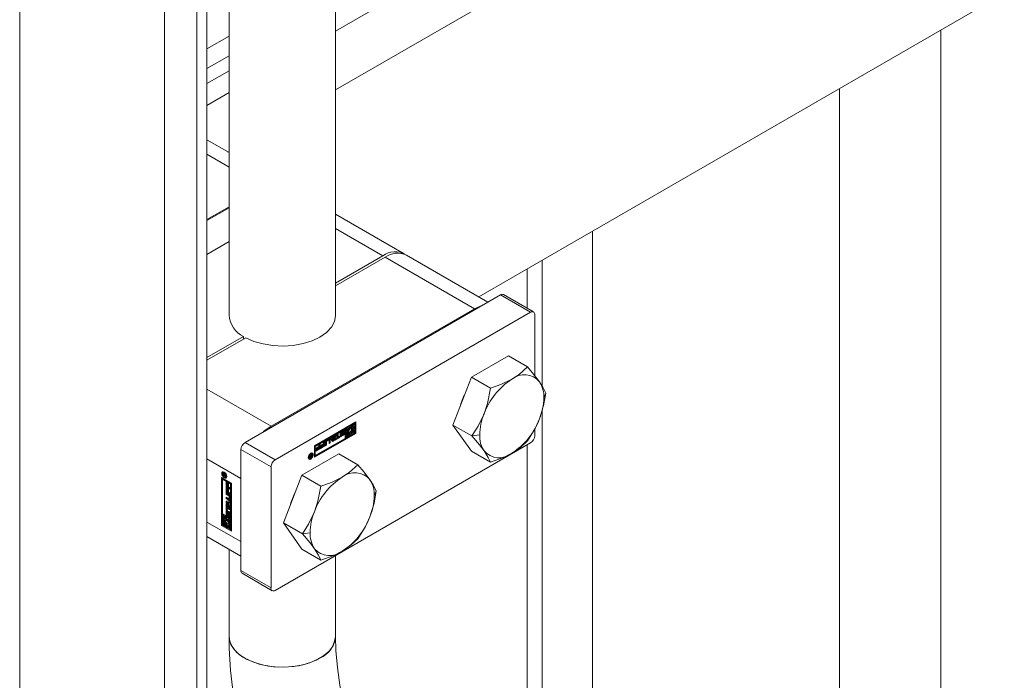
# Model space of a CAD drawing. Header units: millimetres. Extents: x 525 to 29324, y 175 to 20618.
# Tile 470 of 588: x 25996 to 26180, y 12378 to 12502. Entities that reach past the tile are written whole.
import ezdxf

# ---------------------------------------------------------------- set-up
doc = ezdxf.new("R2010")
doc.units = ezdxf.units.MM
doc.linetypes.add('SLD-Continua', pattern=[0])

msp = doc.modelspace()

# ---------------------------------------------------------------- linework, layer by layer
at = {"color": 7, "linetype": 'SLD-Continua', "lineweight": 18, "ltscale": 35}
for p, q in [((26034.99, 13627.99), (26034.99, 12446.91)), ((26054.99, 12446.91), (26054.99, 13626.82)), ((26028.97, 11725.09), (26028.97, 12596.83)), ((26030.84, 11724.89), (26030.84, 12597.91)), ((26022.87, 11722.48), (26022.87, 12593.31)), ((25995.7, 11706.8), (25995.7, 12577.63)), ((26274.8, 12561.73), (26081.85, 12450.37)), ((26274.8, 12561.73), (26081.85, 12450.37)), ((26274.8, 12561.73), (26081.85, 12450.37)), ((26274.8, 12561.73), (26081.85, 12450.37)), ((26274.8, 12561.73), (26081.85, 12450.37)), ((26274.8, 12561.73), (26081.85, 12450.37)), ((26274.8, 12561.73), (26081.85, 12450.37)), ((26274.8, 12561.73), (26081.85, 12450.37)), ((26274.8, 12561.73), (26081.85, 12450.37)), ((26274.8, 12561.73), (26081.85, 12450.37)), ((26129.84, 12543.41), (26054.99, 12500.21)), ((26129.84, 12532.39), (26054.99, 12489.19)), ((26168.54, 12278.93), (26168.54, 12500.41)), ((26168.54, 12278.93), (26168.54, 12500.41)), ((26168.54, 12278.93), (26168.54, 12500.41)), ((26168.54, 12278.93), (26168.54, 12500.41)), ((26168.54, 12278.93), (26168.54, 12500.41)), ((26168.54, 12278.93), (26168.54, 12500.41)), ((26168.54, 12278.93), (26168.54, 12500.41)), ((26168.54, 12278.93), (26168.54, 12500.41)), ((26168.54, 12278.93), (26168.54, 12500.41)), ((26168.54, 12278.93), (26168.54, 12500.41)), ((26034.99, 12499.29), (26030.84, 12496.89)), ((26034.99, 12495.6), (26030.84, 12493.21)), ((26034.99, 12492.75), (26030.84, 12490.36)), ((26149.56, 12298.44), (26149.56, 12489.45)), ((26149.56, 12298.44), (26149.56, 12489.45)), ((26149.56, 12298.44), (26149.56, 12489.45)), ((26149.56, 12298.44), (26149.56, 12489.45)), ((26149.56, 12298.44), (26149.56, 12489.45)), ((26149.56, 12298.44), (26149.56, 12489.45)), ((26149.56, 12298.44), (26149.56, 12489.45)), ((26149.56, 12298.44), (26149.56, 12489.45)), ((26149.56, 12298.44), (26149.56, 12489.45)), ((26149.56, 12298.44), (26149.56, 12489.45)), ((26034.99, 12488.67), (26030.84, 12486.28)), ((26034.99, 12477.42), (26030.84, 12479.81)), ((26034.99, 12474.71), (26030.84, 12477.11)), ((26034.99, 12477.64), (26034.79, 12477.53)), ((26034.99, 12467.25), (26030.84, 12464.86)), ((26034.99, 12467.05), (26030.84, 12464.66)), ((26067.87, 12458.44), (26054.99, 12465.88)), ((26054.99, 12463.17), (26063.87, 12458.05)), ((26103.22, 12315.62), (26103.22, 12462.71)), ((26103.22, 12315.62), (26103.22, 12462.71)), ((26103.22, 12315.62), (26103.22, 12462.71)), ((26103.22, 12315.62), (26103.22, 12462.71)), ((26103.22, 12315.62), (26103.22, 12462.71)), ((26103.22, 12315.62), (26103.22, 12462.71)), ((26103.22, 12315.62), (26103.22, 12462.71)), ((26103.22, 12315.62), (26103.22, 12462.71)), ((26103.22, 12315.62), (26103.22, 12462.71)), ((26103.22, 12315.62), (26103.22, 12462.71)), ((26034.99, 12460.72), (26030.84, 12458.33)), ((26054.99, 12452.92), (26063.87, 12458.05)), ((26064.29, 12457.8), (26054.99, 12452.43)), ((26081.05, 12448.13), (26064.29, 12457.8)), ((26083.57, 12449.38), (26068.29, 12458.2)), ((26093.73, 12433.69), (26093.73, 12457.23)), ((26093.73, 12433.69), (26093.73, 12457.23)), ((26093.73, 12433.69), (26093.73, 12457.23)), ((26093.73, 12433.69), (26093.73, 12457.23)), ((26093.73, 12433.69), (26093.73, 12457.23)), ((26093.73, 12433.69), (26093.73, 12457.23)), ((26093.73, 12433.69), (26093.73, 12457.23)), ((26093.73, 12433.69), (26093.73, 12457.23)), ((26093.73, 12433.69), (26093.73, 12457.23)), ((26093.73, 12433.69), (26093.73, 12457.23)), ((26090.95, 12448.22), (26090.95, 12455.63)), ((26090.95, 12448.22), (26090.95, 12455.63)), ((26090.95, 12448.22), (26090.95, 12455.63)), ((26090.95, 12448.22), (26090.95, 12455.63)), ((26090.95, 12448.22), (26090.95, 12455.63)), ((26090.95, 12448.22), (26090.95, 12455.63)), ((26090.95, 12448.22), (26090.95, 12455.63)), ((26090.95, 12448.22), (26090.95, 12455.63)), ((26090.95, 12448.22), (26090.95, 12455.63)), ((26090.95, 12448.22), (26090.95, 12455.63)), ((26085.93, 12450.74), (26037.99, 12423.07)), ((26091.58, 12447.48), (26085.93, 12450.74)), ((26092.13, 12447.53), (26086.48, 12450.8)), ((26081.05, 12448.13), (26042.87, 12426.09)), ((26091.58, 12447.48), (26043.64, 12419.81)), ((26092.36, 12447.03), (26092.36, 12435.59)), ((26030.84, 12438.99), (26037.71, 12442.95)), ((26037.71, 12442.46), (26037.71, 12442.95)), ((26038.13, 12442.7), (26030.84, 12438.5)), ((26087.42, 12439.27), (26080.48, 12435.27)), ((26087.42, 12439.27), (26090.98, 12437.22)), ((26080.48, 12435.27), (26077.01, 12426.32)), ((26080.48, 12435.27), (26084.04, 12433.21)), ((26042.87, 12426.09), (26030.84, 12433.03)), ((26094.45, 12432.28), (26094.06, 12431.43)), ((26093.73, 12321.09), (26093.73, 12429.05)), ((26093.73, 12321.09), (26093.73, 12429.05)), ((26093.73, 12321.09), (26093.73, 12429.05)), ((26093.73, 12321.09), (26093.73, 12429.05)), ((26093.73, 12321.09), (26093.73, 12429.05)), ((26093.73, 12321.09), (26093.73, 12429.05)), ((26093.73, 12321.09), (26093.73, 12429.05)), ((26093.73, 12321.09), (26093.73, 12429.05)), ((26093.73, 12321.09), (26093.73, 12429.05)), ((26093.73, 12321.09), (26093.73, 12429.05)), ((26051, 12422.42), (26058.77, 12426.91)), ((26058.46, 12426.69), (26056.83, 12425.75)), ((26058.6, 12426.6), (26056.97, 12425.67)), ((26057.15, 12425.56), (26058.6, 12426.4)), ((26058.46, 12426.69), (26058.6, 12426.6)), ((26058.6, 12426.4), (26058.6, 12426.6)), ((26058.63, 12426.83), (26058.63, 12424.85)), ((26058.77, 12426.91), (26058.77, 12424.76)), ((26077.01, 12426.32), (26080.57, 12424.27)), ((26077.01, 12426.32), (26080.48, 12421.39)), ((26051, 12420.44), (26058.63, 12424.85)), ((26058.77, 12424.76), (26051, 12420.27)), ((26056.66, 12425.65), (26051.03, 12422.4)), ((26056.8, 12425.56), (26051.17, 12422.32)), ((26055.11, 12424.48), (26054.72, 12423.41)), ((26054.86, 12424.33), (26055.11, 12424.48)), ((26055.21, 12424.53), (26055.45, 12424.67)), ((26055.21, 12423.9), (26055.21, 12424.53)), ((26055.31, 12424.59), (26055.31, 12424.12)), ((26055.45, 12424.67), (26055.45, 12424.03)), ((26055.82, 12424.32), (26056.01, 12424.43)), ((26056, 12424.75), (26055.86, 12424.83)), ((26055.87, 12424.85), (26056.01, 12424.77)), ((26055.87, 12424.81), (26056.01, 12424.72)), ((26055.9, 12424.89), (26056.04, 12424.81)), ((26056.32, 12424.82), (26055.91, 12424.6)), ((26055.91, 12424.6), (26056.05, 12424.51)), ((26056.35, 12424.51), (26055.91, 12424.26)), ((26056.32, 12425.14), (26055.94, 12424.93)), ((26055.94, 12424.93), (26056.08, 12424.85)), ((26055.99, 12424.42), (26056.02, 12424.4)), ((26055.99, 12424.42), (26056.01, 12424.41)), ((26056.05, 12425.05), (26056.49, 12425.3)), ((26056.46, 12424.74), (26056.05, 12424.51)), ((26056.49, 12424.43), (26056.05, 12424.17)), ((26056.46, 12425.06), (26056.08, 12424.85)), ((26056.08, 12424.73), (26056.49, 12424.96)), ((26056.09, 12424.42), (26056.46, 12424.63)), ((26056.32, 12425.14), (26056.46, 12425.06)), ((26056.32, 12424.82), (26056.46, 12424.74)), ((26056.34, 12424.83), (26056.48, 12424.75)), ((26056.35, 12425.16), (26056.49, 12425.08)), ((26056.35, 12424.51), (26056.49, 12424.43)), ((26056.37, 12424.84), (26056.51, 12424.76)), ((26056.38, 12425.16), (26056.52, 12425.08)), ((26056.53, 12425.08), (26056.39, 12425.16)), ((26056.53, 12424.75), (26056.39, 12424.83)), ((26056.58, 12425.24), (26056.41, 12425.14)), ((26056.72, 12425.16), (26056.54, 12425.05)), ((26056.54, 12425.05), (26056.54, 12425.06)), ((26056.58, 12425.25), (26056.72, 12425.17)), ((26056.58, 12425.24), (26056.72, 12425.16)), ((26056.58, 12424.91), (26056.72, 12424.83)), ((26056.8, 12425.56), (26056.66, 12425.65)), ((26056.8, 12423.82), (26056.8, 12425.56)), ((26056.83, 12425.75), (26056.83, 12424.98)), ((26056.83, 12425.75), (26056.97, 12425.67)), ((26057.36, 12425.08), (26056.83, 12424.78)), ((26056.83, 12424.98), (26056.97, 12424.9)), ((26056.83, 12424.78), (26056.83, 12424.57)), ((26056.83, 12424.78), (26056.97, 12424.69)), ((26057.59, 12424.65), (26056.83, 12424.21)), ((26056.83, 12424.57), (26056.97, 12424.49)), ((26056.97, 12425.67), (26056.97, 12424.9)), ((26056.97, 12424.9), (26057.5, 12425.2)), ((26057.5, 12425), (26056.97, 12424.69)), ((26058.42, 12424.97), (26056.97, 12424.13)), ((26056.97, 12423.93), (26058.6, 12424.86)), ((26056.97, 12424.49), (26057.39, 12424.73)), ((26056.97, 12424.69), (26056.97, 12424.49)), ((26057.15, 12425.2), (26057.15, 12425.56)), ((26057.25, 12425.42), (26057.15, 12425.36)), ((26057.39, 12425.34), (26057.15, 12425.2)), ((26057.25, 12425.42), (26057.39, 12425.34)), ((26057.36, 12425.08), (26057.5, 12425)), ((26057.37, 12424.72), (26057.45, 12424.68)), ((26057.92, 12425.65), (26057.93, 12425.61)), ((26058.46, 12425.71), (26057.93, 12425.41)), ((26057.93, 12425.61), (26058.07, 12425.53)), ((26057.93, 12425.41), (26058.07, 12425.33)), ((26058.12, 12425.85), (26057.98, 12425.93)), ((26058.28, 12425.05), (26057.98, 12424.87)), ((26058.46, 12426.12), (26058.06, 12425.89)), ((26058.07, 12425.53), (26058.6, 12425.84)), ((26058.6, 12425.63), (26058.07, 12425.33)), ((26058.6, 12426.04), (26058.18, 12425.8)), ((26058.18, 12425.19), (26058.42, 12425.33)), ((26058.28, 12425.25), (26058.28, 12425.05)), ((26058.28, 12425.05), (26058.42, 12424.97)), ((26058.42, 12425.33), (26058.42, 12424.97)), ((26058.46, 12426.12), (26058.6, 12426.04)), ((26058.46, 12425.71), (26058.6, 12425.63)), ((26058.6, 12425.84), (26058.6, 12426.04)), ((26058.6, 12424.86), (26058.6, 12425.63)), ((26058.63, 12424.85), (26058.77, 12424.76)), ((26082.04, 12424.49), (26080.57, 12424.27)), ((26092.36, 12425.57), (26092.36, 12424.32)), ((26043.64, 12419.81), (26037.99, 12423.07)), ((26091.58, 12422.98), (26043.64, 12395.31)), ((26051.17, 12420.58), (26056.8, 12423.82)), ((26051.85, 12422.6), (26052.09, 12422.73)), ((26051.85, 12422.31), (26051.85, 12422.6)), ((26051.95, 12422.65), (26051.95, 12421.97)), ((26052.09, 12422.73), (26052.09, 12421.89)), ((26052.19, 12422.5), (26052.72, 12422.81)), ((26052.58, 12422.69), (26052.19, 12422.46)), ((26052.72, 12422.6), (26052.19, 12422.29)), ((26052.58, 12422.69), (26052.72, 12422.6)), ((26052.72, 12423.1), (26052.96, 12423.23)), ((26052.72, 12422.81), (26052.72, 12423.1)), ((26052.72, 12422.46), (26052.72, 12422.6)), ((26052.82, 12423.15), (26052.82, 12422.47)), ((26052.96, 12423.23), (26052.96, 12422.39)), ((26053.04, 12422.44), (26053.04, 12423.05)), ((26053.14, 12422.66), (26053.04, 12422.6)), ((26053.28, 12422.58), (26053.04, 12422.44)), ((26053.14, 12423.24), (26053.14, 12422.66)), ((26053.14, 12423.24), (26053.28, 12423.16)), ((26053.14, 12422.66), (26053.28, 12422.58)), ((26053.55, 12423.56), (26053.21, 12423.36)), ((26053.21, 12423.36), (26053.35, 12423.28)), ((26053.27, 12423.44), (26053.77, 12423.73)), ((26053.28, 12423.16), (26053.28, 12422.58)), ((26053.69, 12423.48), (26053.35, 12423.28)), ((26053.55, 12423.56), (26053.69, 12423.48)), ((26053.74, 12423.48), (26053.6, 12423.56)), ((26053.76, 12422.85), (26053.76, 12423.43)), ((26053.86, 12423.07), (26053.76, 12423.02)), ((26054, 12422.99), (26053.76, 12422.85)), ((26053.86, 12423.68), (26053.86, 12423.07)), ((26053.86, 12423.68), (26054, 12423.6)), ((26053.86, 12423.07), (26054, 12422.99)), ((26053.99, 12423.83), (26054.24, 12423.98)), ((26054.38, 12423.21), (26053.99, 12423.83)), ((26054, 12423.6), (26054, 12422.99)), ((26054.19, 12423.94), (26054.31, 12423.87)), ((26054.24, 12423.98), (26054.31, 12423.87)), ((26054.57, 12424), (26054.25, 12423.82)), ((26054.25, 12423.82), (26054.41, 12423.57)), ((26054.25, 12423.82), (26054.39, 12423.74)), ((26054.58, 12423.49), (26054.3, 12423.33)), ((26054.31, 12423.87), (26054.79, 12424.15)), ((26054.72, 12423.41), (26054.38, 12423.21)), ((26054.71, 12423.92), (26054.39, 12423.74)), ((26054.39, 12423.74), (26054.55, 12423.49)), ((26054.41, 12423.57), (26054.55, 12423.49)), ((26054.55, 12423.49), (26054.71, 12423.92)), ((26054.57, 12424), (26054.71, 12423.92)), ((26054.9, 12424.35), (26054.58, 12423.49)), ((26054.58, 12423.49), (26054.72, 12423.41)), ((26054.79, 12424.15), (26054.86, 12424.33)), ((26055.63, 12424.1), (26054.89, 12423.67)), ((26055.77, 12424.01), (26054.89, 12423.5)), ((26054.89, 12423.71), (26055.21, 12423.9)), ((26054.89, 12423.5), (26054.89, 12423.71)), ((26055.31, 12424.12), (26055.45, 12424.03)), ((26055.45, 12424.03), (26055.77, 12424.22)), ((26055.63, 12424.14), (26055.63, 12424.1)), ((26055.63, 12424.1), (26055.77, 12424.01)), ((26055.77, 12424.22), (26055.77, 12424.01)), ((26055.91, 12424.26), (26056.05, 12424.17)), ((26056.83, 12424.21), (26056.83, 12424.01)), ((26056.83, 12424.21), (26056.97, 12424.13)), ((26056.83, 12424.01), (26056.97, 12423.93)), ((26056.97, 12424.13), (26056.97, 12423.93)), ((26090.95, 12322.74), (26090.95, 12422.61)), ((26090.95, 12322.74), (26090.95, 12422.61)), ((26090.95, 12322.74), (26090.95, 12422.61)), ((26090.95, 12322.74), (26090.95, 12422.61)), ((26090.95, 12322.74), (26090.95, 12422.61)), ((26090.95, 12322.74), (26090.95, 12422.61)), ((26090.95, 12322.74), (26090.95, 12422.61)), ((26090.95, 12322.74), (26090.95, 12422.61)), ((26090.95, 12322.74), (26090.95, 12422.61)), ((26090.95, 12322.74), (26090.95, 12422.61)), ((26042.87, 12418.46), (26037.21, 12421.73)), ((26037.21, 12421.73), (26037.21, 12399.02)), ((26055.6, 12420.91), (26048.66, 12416.9)), ((26050.12, 12420.66), (26050.23, 12420.73)), ((26050.23, 12420.73), (26050.37, 12420.53)), ((26050.43, 12421), (26050.33, 12421.03)), ((26050.37, 12420.81), (26050.47, 12420.86)), ((26050.37, 12420.53), (26050.37, 12420.81)), ((26050.57, 12420.92), (26050.43, 12421)), ((26050.47, 12420.86), (26050.47, 12420.28)), ((26050.65, 12420.82), (26050.78, 12420.75)), ((26051, 12420.27), (26051, 12422.42)), ((26051.03, 12422.4), (26051.03, 12420.66)), ((26051.03, 12422.4), (26051.17, 12422.32)), ((26051.17, 12422.32), (26051.17, 12420.58)), ((26051.95, 12421.97), (26051.29, 12421.59)), ((26051.29, 12421.63), (26051.85, 12421.96)), ((26052.09, 12421.89), (26051.29, 12421.43)), ((26051.29, 12421.43), (26051.29, 12421.63)), ((26051.32, 12422), (26051.85, 12422.31)), ((26051.71, 12422.18), (26051.32, 12421.96)), ((26051.85, 12422.1), (26051.32, 12421.79)), ((26051.32, 12421.79), (26051.32, 12422)), ((26051.71, 12422.18), (26051.85, 12422.1)), ((26051.85, 12421.96), (26051.85, 12422.1)), ((26051.95, 12421.97), (26052.09, 12421.89)), ((26052.82, 12422.47), (26052.16, 12422.09)), ((26052.16, 12422.13), (26052.72, 12422.46)), ((26052.96, 12422.39), (26052.16, 12421.93)), ((26052.16, 12421.93), (26052.16, 12422.13)), ((26052.19, 12422.29), (26052.19, 12422.5)), ((26052.82, 12422.47), (26052.96, 12422.39)), ((26055.6, 12420.91), (26059.16, 12418.85)), ((26080.48, 12421.39), (26084.04, 12419.33)), ((26037.21, 12416.29), (26030.84, 12419.97)), ((26049.85, 12420.19), (26049.92, 12420.12)), ((26049.86, 12420.32), (26049.95, 12420.27)), ((26049.92, 12420.12), (26050.06, 12420.03)), ((26050.24, 12420.51), (26050.12, 12420.66)), ((26050.13, 12420.34), (26050.24, 12420.27)), ((26050.13, 12420.21), (26050.23, 12420.16)), ((26050.14, 12420.37), (26050.22, 12420.33)), ((26050.14, 12420.35), (26050.23, 12420.3)), ((26050.15, 12420.38), (26050.22, 12420.34)), ((26050.21, 12420.29), (26050.16, 12420.26)), ((26050.16, 12420.26), (26050.3, 12420.18)), ((26050.17, 12420.69), (26050.22, 12420.62)), ((26050.2, 12420.58), (26050.19, 12420.57)), ((26050.19, 12420.45), (26050.25, 12420.41)), ((26050.22, 12420.59), (26050.2, 12420.58)), ((26050.2, 12420.58), (26050.34, 12420.49)), ((26050.22, 12420.62), (26050.37, 12420.53)), ((26050.22, 12420.59), (26050.37, 12420.51)), ((26050.3, 12420.28), (26050.32, 12420.29)), ((26050.47, 12420.28), (26050.3, 12420.18)), ((26050.32, 12420.56), (26050.32, 12420.53)), ((26050.32, 12420.29), (26050.33, 12420.3)), ((26050.33, 12420.3), (26050.37, 12420.32)), ((26050.37, 12420.51), (26050.34, 12420.49)), ((26050.37, 12420.32), (26050.37, 12420.51)), ((26050.37, 12420.34), (26050.47, 12420.28)), ((26051.17, 12420.58), (26051.03, 12420.66)), ((26033.99, 12417.48), (26033.84, 12417.4)), ((26033.99, 12417.2), (26033.85, 12417.12)), ((26033.85, 12416.93), (26033.85, 12417.12)), ((26033.96, 12417.25), (26033.86, 12417.19)), ((26033.94, 12417.06), (26033.94, 12417.05)), ((26033.94, 12417.05), (26033.94, 12417.03)), ((26033.94, 12417.03), (26033.94, 12416.99)), ((26034.07, 12417.18), (26033.96, 12417.12)), ((26034.09, 12417.51), (26033.99, 12417.48)), ((26033.99, 12417.14), (26033.99, 12417.2)), ((26034.08, 12417.18), (26033.99, 12417.12)), ((26034.09, 12417.16), (26034.01, 12417.11)), ((26034.1, 12417.15), (26034.02, 12417.11)), ((26034.14, 12417.08), (26034.08, 12417.04)), ((26034.2, 12417.43), (26034.1, 12417.37)), ((26034.24, 12417.01), (26034.1, 12416.92)), ((26034.16, 12417), (26034.36, 12417.03)), ((26034.24, 12417.01), (26034.24, 12417.02)), ((26034.24, 12416.98), (26034.24, 12417.01)), ((26034.36, 12417.03), (26034.36, 12416.9)), ((26042.87, 12418.46), (26042.87, 12395.76)), ((26033.58, 12416.47), (26035.44, 12415.4)), ((26033.58, 12407.48), (26033.58, 12416.47)), ((26033.73, 12416.39), (26033.73, 12407.57)), ((26033.76, 12416.16), (26033.9, 12416.25)), ((26033.76, 12416.16), (26033.76, 12409.67)), ((26035.27, 12415.29), (26033.76, 12416.16)), ((26033.95, 12416.98), (26033.85, 12416.93)), ((26034.36, 12416.63), (26033.85, 12416.93)), ((26035.41, 12415.38), (26033.9, 12416.25)), ((26033.94, 12416.99), (26034.1, 12416.9)), ((26034.24, 12416.98), (26034.1, 12416.9)), ((26034.1, 12416.9), (26034.1, 12416.92)), ((26034.23, 12416.49), (26034.1, 12416.42)), ((26034.27, 12416.97), (26034.12, 12416.88)), ((26034.36, 12416.9), (26034.12, 12416.88)), ((26034.12, 12416.88), (26034.36, 12416.75)), ((26034.17, 12416.91), (26034.14, 12416.92)), ((26034.36, 12416.97), (26034.27, 12416.97)), ((26034.36, 12416.75), (26034.36, 12416.63)), ((26034.36, 12416.51), (26034.5, 12416.59)), ((26034.44, 12415.64), (26034.61, 12415.54)), ((26034.44, 12414.72), (26034.44, 12415.64)), ((26034.58, 12414.8), (26034.58, 12415.56)), ((26034.61, 12415.54), (26034.61, 12414.89)), ((26034.74, 12415.43), (26034.92, 12415.33)), ((26034.74, 12414.81), (26034.74, 12415.43)), ((26034.88, 12414.9), (26034.88, 12415.35)), ((26034.92, 12415.33), (26034.92, 12414.71)), ((26035.41, 12415.38), (26035.27, 12415.29)), ((26035.27, 12408.8), (26035.27, 12415.29)), ((26035.41, 12408.88), (26035.41, 12415.38)), ((26035.44, 12415.4), (26035.44, 12406.41)), ((26037.21, 12404.45), (26037.21, 12416.29)), ((26048.66, 12416.9), (26045.19, 12407.96)), ((26048.66, 12416.9), (26052.22, 12414.85)), ((26034.58, 12414.8), (26034.44, 12414.72)), ((26035.17, 12414.29), (26034.44, 12414.72)), ((26034.44, 12414.63), (26034.61, 12414.53)), ((26034.44, 12413.71), (26034.44, 12414.63)), ((26034.58, 12413.79), (26034.44, 12413.71)), ((26035.17, 12413.29), (26034.44, 12413.71)), ((26034.44, 12413.61), (26034.96, 12413.31)), ((26034.44, 12413.34), (26034.44, 12413.61)), ((26034.58, 12413.42), (26034.44, 12413.34)), ((26034.94, 12413.05), (26034.44, 12413.34)), ((26035.17, 12414.46), (26034.58, 12414.8)), ((26034.58, 12413.79), (26034.58, 12414.55)), ((26035.17, 12413.45), (26034.58, 12413.79)), ((26034.58, 12413.42), (26034.58, 12413.53)), ((26035.08, 12413.13), (26034.58, 12413.42)), ((26034.61, 12414.89), (26034.74, 12414.81)), ((26034.61, 12414.53), (26034.61, 12413.88)), ((26034.61, 12413.88), (26034.74, 12413.81)), ((26034.88, 12414.9), (26034.74, 12414.81)), ((26034.74, 12414.43), (26034.92, 12414.32)), ((26034.74, 12413.81), (26034.74, 12414.43)), ((26034.88, 12413.89), (26034.74, 12413.81)), ((26034.88, 12413.89), (26034.88, 12414.35)), ((26034.92, 12414.71), (26035.17, 12414.57)), ((26034.92, 12414.32), (26034.92, 12413.71)), ((26034.92, 12413.71), (26035.17, 12413.56)), ((26035.17, 12414.57), (26035.17, 12414.29)), ((26035.17, 12413.56), (26035.17, 12413.29)), ((26062.63, 12413.91), (26062.24, 12413.07)), ((26034.44, 12412.78), (26034.94, 12412.49)), ((26034.44, 12412.51), (26034.44, 12412.78)), ((26034.58, 12412.59), (26034.44, 12412.51)), ((26034.96, 12412.2), (26034.44, 12412.51)), ((26034.44, 12412.07), (26035.17, 12412.1)), ((26034.44, 12411.67), (26034.44, 12412.07)), ((26034.58, 12411.75), (26034.44, 12411.67)), ((26035.17, 12410.8), (26034.44, 12411.67)), ((26034.44, 12411.48), (26034.61, 12411.38)), ((26034.44, 12410.46), (26034.44, 12411.48)), ((26034.58, 12412.59), (26034.58, 12412.7)), ((26035.1, 12412.28), (26034.58, 12412.59)), ((26034.58, 12411.75), (26034.58, 12412.08)), ((26035.17, 12411.05), (26034.58, 12411.75)), ((26034.74, 12411.86), (26034.59, 12411.78)), ((26034.88, 12411.79), (26034.59, 12411.78)), ((26034.59, 12411.78), (26034.88, 12411.43)), ((26035.03, 12411.87), (26034.74, 12411.86)), ((26035.03, 12411.87), (26034.88, 12411.79)), ((26034.88, 12411.43), (26034.88, 12411.79)), ((26035.03, 12411.51), (26034.88, 12411.43)), ((26035.08, 12413.13), (26034.94, 12413.05)), ((26035.1, 12412.28), (26034.96, 12412.2)), ((26034.99, 12412.49), (26035.13, 12412.57)), ((26035.15, 12413), (26035.01, 12412.92)), ((26035.01, 12412.53), (26035.01, 12412.92)), ((26035.15, 12412.62), (26035.01, 12412.53)), ((26035.03, 12411.51), (26035.03, 12411.87)), ((26035.17, 12411.87), (26035.04, 12411.8)), ((26035.17, 12411.8), (26035.04, 12411.8)), ((26035.04, 12411.8), (26035.04, 12411.24)), ((26035.15, 12412.62), (26035.15, 12413)), ((26035.17, 12412.1), (26035.17, 12411.8)), ((26035.19, 12412.92), (26035.19, 12412.33)), ((26033.76, 12409.67), (26035.27, 12408.8)), ((26034.58, 12410.22), (26034.43, 12410.14)), ((26034.43, 12409.63), (26034.43, 12410.14)), ((26034.58, 12409.71), (26034.43, 12409.63)), ((26034.58, 12410.54), (26034.44, 12410.46)), ((26034.61, 12410.36), (26034.44, 12410.46)), ((26034.58, 12410.54), (26034.58, 12411.4)), ((26034.61, 12410.52), (26034.58, 12410.54)), ((26034.58, 12409.71), (26034.58, 12410.22)), ((26034.61, 12411.38), (26034.61, 12411.01)), ((26034.61, 12411.01), (26035.17, 12410.69)), ((26034.76, 12410.81), (26034.61, 12410.73)), ((26034.61, 12410.73), (26034.61, 12410.36)), ((26035.17, 12410.41), (26034.61, 12410.73)), ((26034.63, 12409.99), (26034.63, 12409.55)), ((26034.67, 12410.07), (26034.65, 12410.05)), ((26034.67, 12410.07), (26034.66, 12410.06)), ((26034.68, 12410.26), (26034.67, 12410.05)), ((26034.72, 12409.5), (26034.73, 12409.97)), ((26034.87, 12410.05), (26034.73, 12409.97)), ((26035.17, 12410.57), (26034.76, 12410.81)), ((26034.86, 12409.58), (26034.87, 12410.05)), ((26034.9, 12409.83), (26034.89, 12409.37)), ((26035.07, 12409.98), (26034.93, 12409.9)), ((26034.95, 12409.89), (26035.09, 12409.98)), ((26035.11, 12409.95), (26034.97, 12409.88)), ((26035.13, 12409.91), (26034.99, 12409.83)), ((26035.14, 12409.86), (26035, 12409.77)), ((26035, 12409.34), (26035, 12409.77)), ((26035.04, 12411.24), (26035.17, 12411.09)), ((26035.14, 12409.42), (26035.14, 12409.86)), ((26035.17, 12411.09), (26035.17, 12410.8)), ((26035.17, 12410.69), (26035.17, 12410.41)), ((26035.19, 12409.7), (26035.19, 12409.2)), ((26037.21, 12404.45), (26030.84, 12408.13)), ((26033.9, 12409.55), (26033.76, 12409.46)), ((26033.93, 12409.36), (26033.76, 12409.46)), ((26033.76, 12409.46), (26033.76, 12407.59)), ((26034.08, 12409.44), (26033.9, 12409.55)), ((26034.08, 12409.44), (26033.93, 12409.36)), ((26033.93, 12407.69), (26033.93, 12409.36)), ((26034.08, 12407.77), (26033.93, 12407.69)), ((26034.08, 12408.56), (26034.08, 12409.44)), ((26034.08, 12407.77), (26034.08, 12408.12)), ((26034.25, 12407.67), (26034.08, 12407.77)), ((26034.25, 12408.72), (26034.17, 12408.67)), ((26034.39, 12409.26), (26034.25, 12409.18)), ((26034.25, 12409.18), (26034.25, 12408.7)), ((26034.42, 12409.08), (26034.25, 12409.18)), ((26034.25, 12407.78), (26034.25, 12407.5)), ((26034.57, 12409.16), (26034.39, 12409.26)), ((26034.57, 12409.16), (26034.42, 12409.08)), ((26034.42, 12408.47), (26034.42, 12409.08)), ((26034.57, 12408.55), (26034.42, 12408.47)), ((26034.57, 12407.89), (26034.42, 12407.81)), ((26034.42, 12407.2), (26034.42, 12407.81)), ((26034.57, 12408.55), (26034.57, 12409.16)), ((26034.57, 12407.28), (26034.57, 12407.89)), ((26034.74, 12409.06), (26034.6, 12408.98)), ((26034.6, 12408.98), (26034.6, 12408.37)), ((26035.27, 12408.59), (26034.6, 12408.98)), ((26034.74, 12407.79), (26034.6, 12407.71)), ((26034.81, 12409.31), (26034.66, 12409.23)), ((26034.7, 12409.44), (26034.84, 12409.52)), ((26034.85, 12409.53), (26034.71, 12409.45)), ((26034.86, 12409.58), (26034.72, 12409.5)), ((26034.86, 12409.56), (26034.72, 12409.48)), ((26035.41, 12408.68), (26034.74, 12409.06)), ((26034.78, 12407.78), (26034.74, 12407.79)), ((26034.77, 12408.4), (26034.77, 12408.68)), ((26034.77, 12408.68), (26035.09, 12408.49)), ((26034.92, 12408.48), (26034.77, 12408.4)), ((26034.92, 12408.48), (26034.92, 12408.59)), ((26034.95, 12409.28), (26034.95, 12409.28)), ((26034.95, 12409.07), (26034.95, 12409.28)), ((26035.09, 12409.15), (26034.95, 12409.07)), ((26035.1, 12409.15), (26034.96, 12409.06)), ((26034.98, 12409.28), (26035.12, 12409.36)), ((26035.12, 12409.36), (26034.98, 12409.28)), ((26035.14, 12409.42), (26035, 12409.34)), ((26035.14, 12409.39), (26035, 12409.31)), ((26035.09, 12409.15), (26035.09, 12409.34)), ((26035.09, 12408.49), (26035.09, 12406.82)), ((26035.27, 12408.8), (26035.41, 12408.88)), ((26035.41, 12408.68), (26035.27, 12408.59)), ((26035.27, 12406.72), (26035.27, 12408.59)), ((26035.41, 12406.8), (26035.41, 12408.68)), ((26045.19, 12407.96), (26048.75, 12405.9)), ((26045.19, 12407.96), (26048.66, 12403.02)), ((26033.73, 12407.57), (26033.58, 12407.48)), ((26035.44, 12406.41), (26033.58, 12407.48)), ((26035.44, 12406.58), (26033.73, 12407.57)), ((26033.76, 12407.59), (26034.42, 12407.2)), ((26034.25, 12407.5), (26033.93, 12407.69)), ((26034.57, 12407.28), (26034.42, 12407.2)), ((26034.6, 12407.71), (26034.6, 12407.1)), ((26034.6, 12407.1), (26034.77, 12407)), ((26034.77, 12407), (26034.77, 12407.48)), ((26034.92, 12407.08), (26034.77, 12407)), ((26034.85, 12407.51), (26034.99, 12407.59)), ((26034.92, 12407.08), (26034.92, 12407.54)), ((26035.09, 12406.82), (26035.27, 12406.72)), ((26035.41, 12406.8), (26035.27, 12406.72)), ((26050.22, 12406.13), (26048.75, 12405.9)), ((26030.84, 12405.42), (26037.21, 12401.75)), ((26034.99, 12403.03), (26034.99, 12386.68)), ((26048.66, 12403.02), (26052.22, 12400.96)), ((26054.99, 12386.68), (26054.99, 12401.86)), ((26042.87, 12395.76), (26037.21, 12399.02)), ((26037.44, 12398.52), (26043.09, 12395.25))]:
    msp.add_line(p, q, dxfattribs=at)
at = {"color": 7, "linetype": 'SLD-Continua', "lineweight": 18, "ltscale": 35, "flags": 128}
for points in [[(26081.05, 12448.13), (26082.15, 12448.64), (26082.45, 12448.74)], [(26054.99, 12446.91), (26054.99, 12446.82), (26054.77, 12445.72), (26054.2, 12444.66), (26053.28, 12443.68), (26052.06, 12442.82), (26050.57, 12442.12), (26048.88, 12441.59), (26047.05, 12441.26), (26045.14, 12441.13), (26043.22, 12441.22), (26041.37, 12441.53), (26039.65, 12442.02), (26038.13, 12442.7)], [(26090.98, 12437.22), (26089.42, 12435.81), (26088.05, 12434.9)], [(26093.25, 12434.44), (26092.15, 12435.87), (26090.98, 12437.22)], [(26088.05, 12434.9), (26086.01, 12433.92), (26084.04, 12433.21)], [(26094.45, 12432.28), (26093.89, 12433.45), (26093.25, 12434.44)], [(26084.04, 12433.21), (26083.48, 12430.38), (26082.84, 12428.43)], [(26093.25, 12427.5), (26094.03, 12430.01), (26094.45, 12432.28)], [(26082.84, 12428.43), (26081.74, 12426.11), (26080.57, 12424.27)], [(26090.98, 12423.33), (26092.42, 12425.66), (26093.25, 12427.5)], [(26041.46, 12425.08), (26041.76, 12425.33), (26042.87, 12426.09)], [(26055.83, 12424.57), (26055.86, 12424.58), (26055.91, 12424.6)], [(26056.58, 12425.25), (26056.57, 12425.3), (26056.56, 12425.33)], [(26056.58, 12424.91), (26056.58, 12424.96), (26056.57, 12424.99)], [(26058.18, 12425.8), (26058.11, 12425.86), (26058.01, 12425.88), (26057.9, 12425.87), (26057.79, 12425.82), (26057.67, 12425.73), (26057.56, 12425.62), (26057.46, 12425.49), (26057.39, 12425.34)], [(26057.39, 12424.73), (26057.46, 12424.67), (26057.56, 12424.65), (26057.67, 12424.66), (26057.79, 12424.71), (26057.9, 12424.8), (26058.01, 12424.91), (26058.11, 12425.04), (26058.18, 12425.19)], [(26057.5, 12425.2), (26057.54, 12425.32), (26057.61, 12425.44), (26057.69, 12425.54), (26057.79, 12425.61), (26057.88, 12425.65), (26057.97, 12425.65), (26058.03, 12425.61), (26058.07, 12425.53)], [(26058.07, 12425.33), (26058.03, 12425.21), (26057.97, 12425.09), (26057.88, 12424.99), (26057.79, 12424.92), (26057.69, 12424.88), (26057.61, 12424.88), (26057.54, 12424.92), (26057.5, 12425)], [(26053.86, 12423.68), (26053.86, 12423.73), (26053.85, 12423.76)], [(26055.84, 12424.23), (26055.87, 12424.24), (26055.91, 12424.26)], [(26080.57, 12424.27), (26082.01, 12422.59), (26082.84, 12421.49)], [(26088.05, 12421.02), (26089.76, 12422.2), (26090.98, 12423.33)], [(26049.85, 12420.21), (26049.88, 12420.43), (26049.98, 12420.67), (26050.14, 12420.87), (26050.31, 12421.02), (26050.49, 12421.08), (26050.65, 12421.05), (26050.75, 12420.93), (26050.78, 12420.75)], [(26050.78, 12420.75), (26050.75, 12420.52), (26050.65, 12420.29), (26050.49, 12420.08), (26050.31, 12419.94), (26050.14, 12419.87), (26049.98, 12419.9), (26049.88, 12420.02), (26049.85, 12420.21)], [(26050.68, 12420.69), (26050.65, 12420.83), (26050.57, 12420.92), (26050.45, 12420.94), (26050.31, 12420.9), (26050.18, 12420.78), (26050.06, 12420.63), (26049.98, 12420.44), (26049.95, 12420.27)], [(26050.57, 12421.08), (26050.61, 12421.02), (26050.64, 12420.85)], [(26082.84, 12421.49), (26083.62, 12420.25), (26084.04, 12419.33)], [(26084.04, 12419.33), (26086.48, 12420.23), (26088.05, 12421.02)], [(26050.16, 12420.01), (26049.99, 12419.96), (26049.92, 12419.96)], [(26049.95, 12420.27), (26049.98, 12420.12), (26050.06, 12420.03), (26050.18, 12420.01), (26050.31, 12420.06), (26050.45, 12420.17), (26050.57, 12420.33), (26050.65, 12420.51), (26050.68, 12420.69)], [(26059.16, 12418.85), (26057.6, 12417.45), (26056.23, 12416.54)], [(26061.43, 12416.07), (26060.33, 12417.5), (26059.16, 12418.85)], [(26034.1, 12416.42), (26033.92, 12416.56), (26033.77, 12416.77), (26033.67, 12417), (26033.63, 12417.23), (26033.67, 12417.41), (26033.77, 12417.53), (26033.92, 12417.56), (26034.1, 12417.5)], [(26034.1, 12417.37), (26033.96, 12417.42), (26033.84, 12417.4), (26033.77, 12417.31), (26033.74, 12417.17), (26033.77, 12416.99), (26033.84, 12416.81), (26033.96, 12416.65), (26034.1, 12416.54)], [(26033.77, 12417.33), (26033.81, 12417.49), (26033.85, 12417.56)], [(26034.1, 12417.5), (26034.28, 12417.35), (26034.43, 12417.15), (26034.53, 12416.91), (26034.57, 12416.69), (26034.53, 12416.5), (26034.43, 12416.38), (26034.28, 12416.35), (26034.1, 12416.42)], [(26034.1, 12416.54), (26034.24, 12416.49), (26034.36, 12416.51), (26034.43, 12416.6), (26034.46, 12416.75), (26034.43, 12416.92), (26034.36, 12417.1), (26034.24, 12417.26), (26034.1, 12417.37)], [(26034.49, 12416.44), (26034.42, 12416.44), (26034.26, 12416.49)], [(26034.5, 12416.59), (26034.5, 12416.59), (26034.57, 12416.67)], [(26056.23, 12416.54), (26054.19, 12415.55), (26052.22, 12414.85)], [(26062.63, 12413.91), (26062.07, 12415.09), (26061.43, 12416.07)], [(26052.22, 12414.85), (26051.66, 12412.02), (26051.02, 12410.06)], [(26061.43, 12409.13), (26062.21, 12411.65), (26062.63, 12413.91)], [(26035.1, 12412.28), (26035.15, 12412.26), (26035.18, 12412.26)], [(26034.59, 12410.3), (26034.58, 12410.27), (26034.58, 12410.22)], [(26034.89, 12410.13), (26034.88, 12410.1), (26034.87, 12410.05)], [(26051.02, 12410.06), (26049.92, 12407.74), (26048.75, 12405.9)], [(26034.25, 12408.7), (26034.16, 12408.67), (26034.09, 12408.59), (26034.05, 12408.49), (26034.03, 12408.37), (26034.05, 12408.22), (26034.09, 12408.07), (26034.16, 12407.92), (26034.25, 12407.78)], [(26034.42, 12407.81), (26034.34, 12407.91), (26034.27, 12408.02), (26034.23, 12408.15), (26034.21, 12408.26), (26034.23, 12408.36), (26034.27, 12408.44), (26034.34, 12408.47), (26034.42, 12408.47)], [(26034.6, 12408.37), (26034.69, 12408.27), (26034.75, 12408.16), (26034.8, 12408.03), (26034.81, 12407.92), (26034.8, 12407.82), (26034.75, 12407.74), (26034.69, 12407.71), (26034.6, 12407.71)], [(26034.77, 12407.48), (26034.86, 12407.51), (26034.93, 12407.59), (26034.97, 12407.69), (26034.99, 12407.81), (26034.97, 12407.96), (26034.93, 12408.11), (26034.86, 12408.26), (26034.77, 12408.4)], [(26034.81, 12409.31), (26034.85, 12409.29), (26034.88, 12409.29)], [(26035.1, 12409.15), (26035.15, 12409.12), (26035.18, 12409.12)], [(26059.16, 12404.97), (26060.6, 12407.3), (26061.43, 12409.13)], [(26048.75, 12405.9), (26050.19, 12404.23), (26051.02, 12403.12)], [(26056.23, 12402.66), (26057.94, 12403.84), (26059.16, 12404.97)], [(26051.02, 12403.12), (26051.8, 12401.88), (26052.22, 12400.96)], [(26052.22, 12400.96), (26054.66, 12401.87), (26056.23, 12402.66)], [(26034.99, 12386.68), (26035.02, 12384.47), (26035.28, 12380.29), (26035.78, 12376.05), (26036.51, 12371.76), (26037.48, 12367.43), (26038.67, 12363.09), (26040.07, 12358.75), (26041.68, 12354.43), (26043.49, 12350.15), (26045.49, 12345.93), (26047.67, 12341.77), (26050.02, 12337.71), (26052.54, 12333.75), (26055.21, 12329.92), (26058.02, 12326.22), (26060.96, 12322.68), (26064.02, 12319.31), (26067.19, 12316.12), (26070.46, 12313.14), (26073.82, 12310.36), (26077.26, 12307.82), (26080.76, 12305.52), (26082.41, 12304.53)], [(26034.99, 12386.68), (26035.12, 12385.72), (26035.62, 12384.66), (26036.45, 12383.67), (26037.59, 12382.8), (26038.99, 12382.06), (26040.62, 12381.49), (26042.4, 12381.1), (26044.27, 12380.92), (26046.17, 12380.95), (26048.03, 12381.18), (26049.78, 12381.61), (26051.35, 12382.23), (26052.7, 12383), (26053.76, 12383.91), (26054.51, 12384.92), (26054.92, 12385.99), (26054.99, 12386.68)], [(26052.06, 12382.6), (26050.59, 12381.9), (26048.92, 12381.37), (26047.11, 12381.04), (26045.22, 12380.91), (26043.33, 12380.99), (26041.49, 12381.27), (26039.78, 12381.75), (26038.26, 12382.41), (26036.98, 12383.22), (26035.99, 12384.16), (26035.33, 12385.18), (26035.01, 12386.27), (26034.99, 12386.68)], [(26092.41, 12321.85), (26091.07, 12322.66), (26088.47, 12324.38), (26085.85, 12326.34), (26083.23, 12328.54), (26080.62, 12330.96), (26078.05, 12333.58), (26075.54, 12336.39), (26073.11, 12339.39), (26070.77, 12342.53), (26068.55, 12345.81), (26066.45, 12349.21), (26064.5, 12352.7), (26062.71, 12356.25), (26061.08, 12359.84), (26059.64, 12363.46), (26058.38, 12367.06), (26057.31, 12370.62), (26056.45, 12374.13), (26055.79, 12377.55), (26055.32, 12380.85), (26055.06, 12384.02), (26054.99, 12386.68)]]:
    msp.add_lwpolyline(points, dxfattribs=at)
at = {"color": 7, "linetype": 'SLD-Continua', "lineweight": 18, "ltscale": 1225}
for centre, radius, start, end in [((26066.16, 12455.07), 3.76, 59.4884, 127.6824), ((26066.63, 12454.53), 4.02, 65.6927, 125.6091), ((26086.25, 12450.29), 0.553, 65.6927, 125.6091), ((26039.86, 12447.34), 4.89, 185.1309, 243.8804), ((26091.89, 12447.1), 0.48, 350.7797, 129.185), ((26090.41, 12432.01), 3.74, 40.5175, 129.2379), ((26095.08, 12423.92), 13.04, 122.6333, 159.7749), ((26088.85, 12431.65), 5.22, 357.6496, 32.343), ((26090.47, 12426.48), 12.56, 152.7328, 165.4778), ((26082.99, 12431.65), 11.07, 337.9801, 358.8924), ((26093.1, 12424.28), 11.07, 157.9801, 178.8924), ((26081.02, 12432.01), 13.04, 302.6333, 339.7749), ((26056.32, 12424.63), 0.5, 122.6023, 177.3977), ((26055.96, 12424.63), 0.141, 170.4626, 307.1145), ((26055.88, 12424.82), 0.021, 181.4645, 235.4259), ((26056.05, 12424.75), 0.21, 120.538, 134.1556), ((26056.07, 12424.74), 0.0616, 153.0742, 178.4386), ((26056.03, 12424.74), 0.0218, 173.6848, 238.728), ((26056.15, 12424.7), 0.153, 135.0322, 153.4917), ((26056.03, 12424.76), 0.0436, 243.472, 276.9655), ((26056.03, 12424.42), 0.0258, 176.8487, 218.1695), ((26056.03, 12424.43), 0.026, 221.1421, 273.5821), ((26056.03, 12424.47), 0.0708, 268.6862, 290.4346), ((26056.19, 12424.66), 0.213, 120.5938, 135.8204), ((26056.02, 12424.84), 0.124, 277.0413, 297.0847), ((26056.01, 12424.55), 0.154, 288.7125, 300.3062), ((26056.39, 12425.01), 0.149, 106.7572, 120.4223), ((26056.4, 12424.67), 0.178, 110.9001, 118.9361), ((26056.37, 12424.75), 0.093, 93.2075, 110.3588), ((26056.37, 12425.1), 0.0626, 80.0529, 107.5102), ((26056.1, 12424.9), 0.464, 301.8722, 329.1201), ((26056.37, 12424.8), 0.0345, 60.8966, 93.4973), ((26056.37, 12425.14), 0.0235, 60.113, 78.5808), ((26056.53, 12424.93), 0.149, 106.7572, 120.4223), ((26056.55, 12424.58), 0.178, 110.9001, 118.9361), ((26056.36, 12424.81), 0.202, 300.3588, 312.2329), ((26056.51, 12424.66), 0.093, 93.2075, 110.3588), ((26056.58, 12425.19), 0.142, 350.7797, 129.185), ((26056.51, 12425.02), 0.0626, 80.0529, 107.5102), ((26056.58, 12424.85), 0.142, 350.838, 129.543), ((26056.22, 12424.85), 0.5, 302.6023, 357.3977), ((26056.38, 12424.79), 0.176, 311.4279, 326.7325), ((26056.51, 12424.72), 0.0335, 54.545, 93.8861), ((26056.52, 12425.06), 0.0236, 34.9764, 78.4891), ((26056.51, 12425.06), 0.0274, 0.0853, 29.7061), ((26056.52, 12424.73), 0.0231, 354.9502, 50.6797), ((26056.47, 12424.73), 0.067, 324.2447, 357.3807), ((26056.13, 12424.92), 0.451, 335.3582, 358.3187), ((26056.5, 12424.73), 0.0431, 358.376, 359.9934), ((26056.26, 12425.25), 0.317, 357.8217, 359.9881), ((26056.4, 12425.17), 0.317, 357.8217, 359.9881), ((26058.29, 12424.97), 1.14, 137.6199, 156.8609), ((26057.4, 12425.48), 0.538, 282.4797, 352.2058), ((26057.86, 12425.71), 0.252, 60.8471, 94.9609), ((26087.25, 12424.28), 5.22, 177.6496, 212.343), ((26038.9, 12421.65), 1.69, 122.6023, 177.3977), ((26053.53, 12423.03), 0.492, 122.6023, 177.3977), ((26053.3, 12423.23), 0.158, 122.6023, 177.3977), ((26053.44, 12423.15), 0.158, 122.6023, 177.3977), ((26053.58, 12423.51), 0.0516, 65.6927, 125.6091), ((26053.72, 12423.44), 0.0448, 350.7797, 129.185), ((26053.86, 12423.62), 0.14, 350.7797, 129.185), ((26056.14, 12424.31), 0.318, 177.5319, 179.9847), ((26055.96, 12424.28), 0.142, 170.7797, 309.185), ((26090.67, 12424.4), 1.69, 302.6023, 357.3977), ((26085.69, 12423.92), 3.74, 220.5175, 309.2379), ((26044.55, 12418.38), 1.69, 122.6023, 177.3977), ((26050.4, 12420.27), 0.28, 158.3108, 178.9218), ((26050.33, 12420.27), 0.202, 179.9989, 180.6574), ((26050.33, 12420.26), 0.204, 176.3459, 179.9664), ((26050.23, 12420.25), 0.106, 174.9385, 230.754), ((26050.01, 12420.52), 0.295, 292.3957, 299.57), ((26050.46, 12420.25), 0.337, 129.8402, 159.3606), ((26050.21, 12420.24), 0.0842, 237.0131, 285.5268), ((26050.38, 12420.32), 0.156, 145.2503, 176.1895), ((26050.39, 12420.33), 0.162, 176.4895, 179.969), ((26050.35, 12420.32), 0.128, 179.6221, 192.372), ((26050.26, 12420.3), 0.0312, 186.4818, 269.8676), ((26050.17, 12420.41), 0.262, 283.9484, 300.0253), ((26050.49, 12420.23), 0.3, 119.815, 143.3089), ((26050.25, 12420.39), 0.124, 274.5191, 296.813), ((26034.12, 12417.12), 0.263, 163.9666, 180.0339), ((26033.95, 12417.17), 0.0842, 117.0532, 165.5479), ((26033.94, 12417.15), 0.106, 54.9455, 110.7917), ((26034.06, 12417.06), 0.124, 154.5431, 176.8234), ((26033.98, 12417.09), 0.0312, 66.5072, 149.9098), ((26034.29, 12417.2), 0.295, 172.3911, 179.5794), ((26033.95, 12417), 0.128, 59.6306, 72.3879), ((26033.9, 12417.06), 0.204, 56.3528, 59.9752), ((26033.93, 12416.97), 0.162, 56.4965, 59.9778), ((26033.92, 12417.05), 0.202, 60.0077, 60.6665), ((26033.87, 12416.98), 0.28, 38.3105, 58.9293), ((26033.94, 12416.98), 0.156, 25.2481, 56.1942), ((26033.8, 12416.92), 0.3, 359.8228, 23.3081), ((26033.83, 12416.94), 0.337, 9.8422, 39.3592), ((26058.59, 12413.65), 3.74, 40.5175, 129.2379), ((26063.26, 12405.56), 13.04, 122.6333, 159.7749), ((26057.03, 12413.28), 5.22, 357.6496, 32.343), ((26034.7, 12412.9), 0.492, 2.6023, 57.3977), ((26058.69, 12408.1), 12.61, 152.7421, 164.8481), ((26034.85, 12412.92), 0.158, 2.6023, 57.3977), ((26034.97, 12412.53), 0.0448, 230.815, 9.2203), ((26035.05, 12412.31), 0.14, 230.815, 9.2203), ((26034.99, 12413), 0.158, 2.6023, 57.3977), ((26035.1, 12412.61), 0.0505, 305.0092, 6.2982), ((26051.17, 12413.28), 11.07, 337.9801, 358.8924), ((26034.57, 12410.16), 0.142, 50.815, 189.2203), ((26034.93, 12409.65), 0.5, 182.6023, 237.3977), ((26035.04, 12409.73), 0.464, 181.8776, 209.0995), ((26034.7, 12410.01), 0.0708, 148.7136, 170.449), ((26034.78, 12409.99), 0.154, 168.7277, 180.3147), ((26034.66, 12410.03), 0.026, 101.1806, 153.613), ((26034.5, 12409.99), 0.318, 57.5394, 59.9935), ((26034.66, 12410.03), 0.0258, 56.8556, 98.2009), ((26034.87, 12409.99), 0.141, 50.4968, 187.1507), ((26035.03, 12409.83), 0.125, 157.0637, 177.0949), ((26034.95, 12409.86), 0.0436, 123.5095, 156.9901), ((26034.94, 12409.88), 0.0218, 53.6925, 118.769), ((26034.92, 12409.84), 0.0616, 33.0727, 58.4452), ((26034.69, 12409.68), 0.5, 2.6023, 57.3977), ((26034.84, 12409.79), 0.153, 15.0336, 33.491), ((26034.79, 12409.77), 0.213, 0.6019, 15.822), ((26035.08, 12409.96), 0.021, 61.409, 115.412), ((26034.93, 12409.85), 0.21, 0.5459, 14.1508), ((26061.28, 12405.92), 11.07, 157.9801, 178.8924), ((26034.9, 12408.32), 0.539, 162.4672, 232.2024), ((26034.83, 12409.56), 0.202, 180.3672, 192.2359), ((26034.8, 12409.55), 0.176, 191.4309, 206.732), ((26034.71, 12409.5), 0.067, 204.2422, 237.3858), ((26034.75, 12409.34), 0.142, 230.8734, 9.578), ((26034.69, 12409.46), 0.0231, 234.9572, 290.7175), ((26034.69, 12409.48), 0.0431, 238.384, 240.0022), ((26035.04, 12409.7), 0.45, 215.3368, 238.3242), ((26034.68, 12409.47), 0.0335, 294.5836, 333.9137), ((26034.63, 12409.49), 0.093, 333.2323, 350.3732), ((26034.54, 12409.51), 0.178, 350.9141, 358.9454), ((26034.82, 12409.55), 0.0345, 300.8837, 333.5246), ((26034.77, 12409.57), 0.093, 333.2323, 350.3732), ((26034.68, 12409.59), 0.178, 350.9141, 358.9454), ((26034.01, 12407.8), 1.14, 17.6341, 36.8598), ((26034.97, 12409.3), 0.0274, 240.0939, 269.7327), ((26035.12, 12409.34), 0.317, 237.8294, 239.9969), ((26035.05, 12409.17), 0.142, 230.815, 9.2203), ((26034.97, 12409.3), 0.0236, 275.0101, 318.5257), ((26034.94, 12409.32), 0.0626, 320.0849, 347.5269), ((26034.85, 12409.34), 0.15, 346.7736, 0.4307), ((26035.26, 12409.42), 0.317, 237.8294, 239.9969), ((26035.08, 12409.4), 0.0626, 320.0849, 347.5269), ((26035.11, 12409.38), 0.0235, 300.0966, 318.6138), ((26034.99, 12409.42), 0.15, 346.7736, 0.4307), ((26049.2, 12413.64), 13.04, 302.6333, 339.7749), ((26034.86, 12407.8), 0.252, 300.8328, 334.9532), ((26055.43, 12405.92), 5.22, 177.6496, 212.343), ((26053.87, 12405.55), 3.74, 220.5175, 309.2379), ((26037.73, 12398.96), 0.528, 172.7448, 235.9477), ((26043.34, 12395.68), 0.48, 170.7797, 309.185), ((26050.05, 12387.13), 4.95, 293.8569, 354.8096)]:
    msp.add_arc(centre, radius, start, end, dxfattribs=at)

doc.saveas('drawing.dxf')
